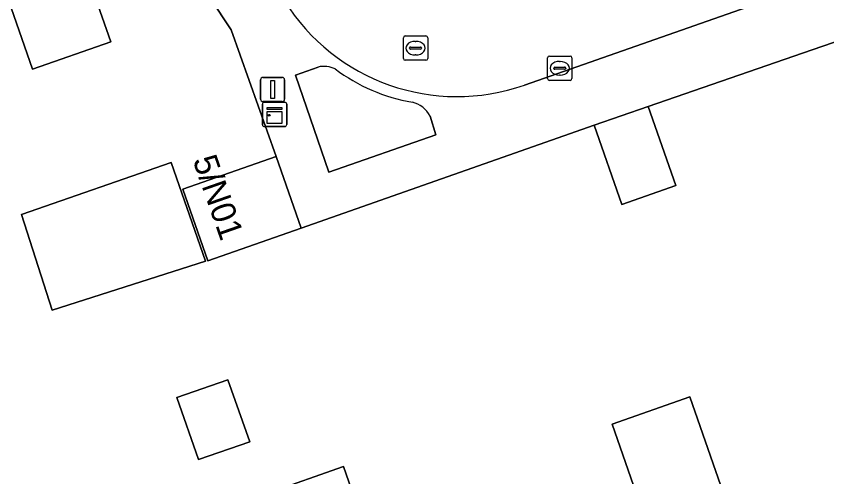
# Model space of a CAD drawing. Extents: x 158472 to 159562, y 388525 to 389606.
# Drawn here: x 158979.07 to 159012.39, y 389149.85 to 389168.8 of the extents above; entities that cross this region are included whole.
import ezdxf

# ---------------------------------------------------------------- set-up
doc = ezdxf.new("R2010")
doc.units = 0
for name, color, linetype in [('IMGEO_Erf', 7, 'Continuous'), ('IMGEO_Groenvoorziening', 7, 'Continuous'), ('IMGEO_Kast', 7, 'Continuous'), ('IMGEO_Kolk', 7, 'Continuous'), ('IMGEO_Lichtmast', 7, 'Continuous'), ('IMGEO_Muur', 7, 'Continuous'), ('IMGEO_Pand', 7, 'Continuous'), ('IMGEO_Pand_nummerreeks', 7, 'Continuous'), ('IMGEO_Rijbaan_lokaal_open', 7, 'Continuous'), ('IMGEO_Rioolput', 7, 'Continuous'), ('IMGEO_Voetpad_open', 7, 'Continuous')]:
    doc.layers.add(name, color=color, linetype=linetype)

msp = doc.modelspace()

# ---------------------------------------------------------------- linework, layer by layer
at = {"layer": 'IMGEO_Erf'}
for points in [[(159038.539, 389145.051), (159028.66, 389173.233), (159011.797, 389167.417), (159005.043, 389165.087), (159006.183, 389161.829), (159003.966, 389161.053), (159002.826, 389164.311), (158990.787, 389160.073), (158986.95, 389158.731), (158985.917, 389161.686), (158989.755, 389163.028), (158987.911, 389168.238), (158981.75, 389177.538), (158977.058, 389184.622)], [(159004.993, 389147.915), (159003.563, 389152.02), (159006.763, 389153.136), (159009.314, 389145.816)], [(158989.409, 389149.182), (158992.525, 389150.273), (158993.585, 389147.245)]]:
    msp.add_lwpolyline(points, dxfattribs=at)
for points in [[(158964.287, 389176.712), (158969.774, 389178.63), (158975.306, 389180.563), (158976.949, 389175.86), (158979.77, 389176.846), (158982.954, 389167.737), (158979.74, 389166.614), (158978.299, 389170.738), (158973.163, 389168.943), (158967.965, 389167.126), (158967.673, 389167.024), (158966.016, 389171.767), (158965.937, 389171.992)], [(158979.284, 389160.645), (158985.444, 389162.779), (158986.849, 389158.726), (158980.548, 389156.705)], [(158985.675, 389153.109), (158987.771, 389153.842), (158988.667, 389151.292), (158986.568, 389150.558)]]:
    msp.add_lwpolyline(points, close=True, dxfattribs=at)
at = {"layer": 'IMGEO_Groenvoorziening'}
for points in [[(158991.477, 389166.707), (158990.547, 389166.378)], [(158990.547, 389166.378), (158991.921, 389162.389), (158996.324, 389163.912), (158996.085, 389164.689)]]:
    msp.add_lwpolyline(points, dxfattribs=at)
for centre, radius, start, end in [((158991.72, 389165.601), 1.132, 65.5728, 102.384), ((158996.546, 389172.361), 7.198, 232.7415, 260.4864), ((158995.049, 389164.121), 1.181, 28.7255, 74.9392)]:
    msp.add_arc(centre, radius, start, end, dxfattribs=at)
at = {"layer": 'IMGEO_Kast'}
for p, q in [((158989.19, 389164.334), (158989.19, 389165.175)), ((158989.19, 389165.175), (158989.19, 389164.334)), ((158989.265, 389165.259), (158990.106, 389165.259)), ((158990.106, 389165.259), (158989.265, 389165.259)), ((158990.19, 389165.184), (158990.19, 389164.343)), ((158990.19, 389164.343), (158990.19, 389165.184)), ((158990.115, 389164.259), (158989.274, 389164.259)), ((158989.274, 389164.259), (158990.115, 389164.259))]:
    msp.add_line(p, q, dxfattribs=at)
for points in [[(158989.385, 389165.049), (158989.985, 389165.049), (158989.985, 389164.964), (158989.385, 389164.964), (158989.385, 389165.049)], [(158989.385, 389164.874), (158989.985, 389164.874), (158989.985, 389164.385), (158989.385, 389164.385), (158989.385, 389164.874)]]:
    msp.add_lwpolyline(points, dxfattribs=at)
msp.add_circle((158989.469, 389164.723), 0.0377, dxfattribs=at)
for centre, start, end in [((158989.268, 389165.181), 92.4484, 184.2845), ((158989.268, 389165.181), 92.4484, 184.2845), ((158990.112, 389165.181), 2.4484, 94.2845), ((158990.112, 389165.181), 2.4484, 94.2845), ((158989.268, 389164.337), 182.4484, 274.2845), ((158989.268, 389164.337), 182.4484, 274.2845), ((158990.112, 389164.337), 272.4484, 4.2845), ((158990.112, 389164.337), 272.4484, 4.2845)]:
    msp.add_arc(centre, 0.0779, start, end, dxfattribs=at)
at = {"layer": 'IMGEO_Kolk'}
for p, q in [((159000.915, 389166.232), (159000.915, 389167.084)), ((159000.99, 389167.158), (159001.842, 389167.158)), ((159001.403, 389166.938), (159001.428, 389166.938)), ((159001.916, 389167.084), (159001.916, 389166.232)), ((159001.174, 389166.652), (159001.174, 389166.664)), ((159001.612, 389166.615), (159001.214, 389166.615)), ((159001.217, 389166.701), (159001.615, 389166.701)), ((159001.658, 389166.664), (159001.658, 389166.652)), ((159001.426, 389166.378), (159001.401, 389166.378)), ((159001.842, 389166.158), (159000.99, 389166.158))]:
    msp.add_line(p, q, dxfattribs=at)
for points in [[(159000.915, 389166.232), (159000.915, 389167.084)], [(159000.99, 389167.158), (159001.842, 389167.158)], [(159001.916, 389167.084), (159001.916, 389166.232)], [(159001.842, 389166.158), (159000.99, 389166.158)]]:
    msp.add_lwpolyline(points, dxfattribs=at)
for centre, radius, start, end in [((159000.992, 389167.082), 0.0765, 91.552, 178.448), ((159000.992, 389167.082), 0.0765, 91.552, 178.448), ((159001.84, 389167.082), 0.0765, 1.552, 88.448), ((159001.84, 389167.082), 0.0765, 1.552, 88.448), ((159001.214, 389166.661), 0.0403, 85.8775, 175.7526), ((159001.211, 389166.651), 0.0366, 178.938, 274.7102), ((159001.615, 389166.658), 0.043, 264.8664, 352.4533), ((159001.619, 389166.663), 0.0386, 1.7309, 96.639), ((159000.992, 389166.234), 0.0765, 181.552, 268.448), ((159000.992, 389166.234), 0.0765, 181.552, 268.448), ((159001.84, 389166.234), 0.0765, 271.552, 358.448), ((159001.84, 389166.234), 0.0765, 271.552, 358.448)]:
    msp.add_arc(centre, radius, start, end, dxfattribs=at)
for centre, major_axis, ratio, start_param, end_param in [((159001.402, 389166.658), (-0.387, 0.002), 0.722429, 4.712389, 7.853982), ((159001.427, 389166.658), (-0.39, 0.002), 0.717154, 1.570796, 4.712389)]:
    msp.add_ellipse(centre, major_axis=major_axis, ratio=ratio, start_param=start_param, end_param=end_param, dxfattribs=at)
at = {"layer": 'IMGEO_Lichtmast'}
for p, q in [((158989.113, 389165.383), (158989.113, 389166.183)), ((158989.113, 389166.183), (158989.113, 389165.383)), ((158989.213, 389166.283), (158990.003, 389166.283)), ((158990.003, 389166.283), (158989.213, 389166.283)), ((158990.103, 389166.183), (158990.103, 389165.383)), ((158990.103, 389165.383), (158990.103, 389166.183)), ((158990.003, 389165.283), (158989.213, 389165.283)), ((158989.213, 389165.283), (158990.003, 389165.283))]:
    msp.add_line(p, q, dxfattribs=at)
msp.add_lwpolyline([(158989.533, 389166.158), (158989.683, 389166.158), (158989.683, 389165.408), (158989.533, 389165.408), (158989.533, 389166.158)], dxfattribs=at)
for centre, start, end in [((158989.213, 389166.183), 90, 180), ((158989.213, 389166.183), 90, 180), ((158990.003, 389166.183), 0, 90), ((158990.003, 389166.183), 360, 90), ((158989.213, 389165.383), 180, 270), ((158989.213, 389165.383), 180, 270), ((158990.003, 389165.383), 270, 0), ((158990.003, 389165.383), 270, 0)]:
    msp.add_arc(centre, 0.1, start, end, dxfattribs=at)
at = {"layer": 'IMGEO_Muur'}
for points in [[(158981.75, 389177.538), (158987.911, 389168.238), (158989.755, 389163.028)], [(159011.797, 389167.417), (159005.043, 389165.087)], [(158990.787, 389160.073), (159002.826, 389164.311)]]:
    msp.add_lwpolyline(points, dxfattribs=at)
at = {"layer": 'IMGEO_Pand'}
for points in [[(158969.774, 389178.63), (158973.163, 389168.943), (158978.299, 389170.738), (158979.74, 389166.614), (158982.954, 389167.737), (158979.77, 389176.846), (158976.949, 389175.86), (158975.306, 389180.563)], [(159002.826, 389164.311), (159003.966, 389161.053), (159006.183, 389161.829), (159005.043, 389165.087)], [(158990.787, 389160.073), (158989.755, 389163.028), (158985.917, 389161.686), (158986.95, 389158.731)], [(158985.444, 389162.779), (158979.284, 389160.645), (158980.548, 389156.705), (158986.849, 389158.726)], [(158988.667, 389151.292), (158987.771, 389153.842), (158985.675, 389153.109), (158986.568, 389150.558)], [(159003.284, 389136.298), (159008.701, 389138.186), (159006.397, 389144.799), (159009.314, 389145.816), (159006.763, 389153.136), (159003.563, 389152.02), (159004.993, 389147.915), (159000, 389146.175), (158999.748, 389146.087), (159000, 389145.39)], [(158989.409, 389149.182), (158992.573, 389140.178), (158995.468, 389141.226), (158996.201, 389139.125), (158997.846, 389134.403), (159000, 389135.154), (159003.284, 389136.298), (159000, 389145.39), (158999.748, 389146.087), (158994.679, 389144.32), (158993.585, 389147.245), (158992.525, 389150.273)]]:
    msp.add_lwpolyline(points, close=True, dxfattribs=at)
at = {"layer": 'IMGEO_Rijbaan_lokaal_open'}
msp.add_lwpolyline([(158999.962, 389165.965), (159034.07, 389177.929)], dxfattribs=at)
msp.add_arc((158997.189, 389173.84), 8.349, 211.7577, 289.3956, dxfattribs=at)
at = {"layer": 'IMGEO_Rioolput'}
for p, q in [((158994.984, 389167.058), (158994.984, 389167.91)), ((158995.059, 389167.984), (158995.911, 389167.984)), ((158995.985, 389167.91), (158995.985, 389167.058)), ((158995.286, 389167.527), (158995.684, 389167.527)), ((158995.472, 389167.764), (158995.497, 389167.764)), ((158995.243, 389167.478), (158995.243, 389167.49)), ((158995.681, 389167.441), (158995.283, 389167.441)), ((158995.495, 389167.204), (158995.47, 389167.204)), ((158995.727, 389167.49), (158995.727, 389167.478)), ((158995.911, 389166.984), (158995.059, 389166.984))]:
    msp.add_line(p, q, dxfattribs=at)
for points in [[(158994.984, 389167.058), (158994.984, 389167.91)], [(158995.059, 389167.984), (158995.911, 389167.984)], [(158995.985, 389167.91), (158995.985, 389167.058)], [(158995.911, 389166.984), (158995.059, 389166.984)]]:
    msp.add_lwpolyline(points, dxfattribs=at)
for centre, radius, start, end in [((158995.061, 389167.908), 0.0765, 91.552, 178.448), ((158995.061, 389167.908), 0.0765, 91.552, 178.448), ((158995.909, 389167.908), 0.0765, 1.552, 88.448), ((158995.909, 389167.908), 0.0765, 1.552, 88.448), ((158995.283, 389167.487), 0.0403, 85.8775, 175.7526), ((158995.688, 389167.489), 0.0386, 1.7309, 96.639), ((158995.28, 389167.477), 0.0366, 178.938, 274.7102), ((158995.684, 389167.484), 0.043, 264.8664, 352.4533), ((158995.061, 389167.06), 0.0765, 181.552, 268.448), ((158995.061, 389167.06), 0.0765, 181.552, 268.448), ((158995.909, 389167.06), 0.0765, 271.552, 358.448), ((158995.909, 389167.06), 0.0765, 271.552, 358.448)]:
    msp.add_arc(centre, radius, start, end, dxfattribs=at)
for centre, major_axis, ratio, start_param, end_param in [((158995.471, 389167.484), (-0.387, 0.002), 0.722429, 4.712389, 7.853982), ((158995.496, 389167.484), (-0.39, 0.002), 0.717154, 1.570796, 4.712389)]:
    msp.add_ellipse(centre, major_axis=major_axis, ratio=ratio, start_param=start_param, end_param=end_param, dxfattribs=at)
at = {"layer": 'IMGEO_Voetpad_open'}
for points in [[(159053.38, 389184.989), (159049.249, 389183.17), (159036.548, 389178.795), (159034.07, 389177.929), (158999.962, 389165.965)], [(158977.058, 389184.622), (158981.75, 389177.538), (158987.911, 389168.238), (158989.755, 389163.028), (158990.787, 389160.073), (159002.826, 389164.311), (159005.043, 389165.087), (159011.797, 389167.417), (159028.66, 389173.233), (159031.336, 389174.285), (159037.375, 389176.416), (159040.373, 389177.297), (159044.327, 389178.799), (159061.115, 389184.616)], [(158990.547, 389166.378), (158991.477, 389166.707)], [(158996.085, 389164.689), (158996.324, 389163.912), (158991.921, 389162.389), (158990.547, 389166.378)]]:
    msp.add_lwpolyline(points, dxfattribs=at)
for centre, radius, start, end in [((158997.189, 389173.84), 8.349, 211.7577, 289.3956), ((158991.72, 389165.601), 1.132, 65.5728, 102.384), ((158996.546, 389172.361), 7.198, 232.7415, 260.4864), ((158995.049, 389164.121), 1.181, 28.7255, 74.9392)]:
    msp.add_arc(centre, radius, start, end, dxfattribs=at)

# ---------------------------------------------------------------- texts
at = {"layer": 'IMGEO_Pand_nummerreeks'}
msp.add_text('5/N01', height=1, rotation=289.2525, dxfattribs=at).set_placement((158986.316, 389162.879))

doc.saveas('drawing.dxf')
